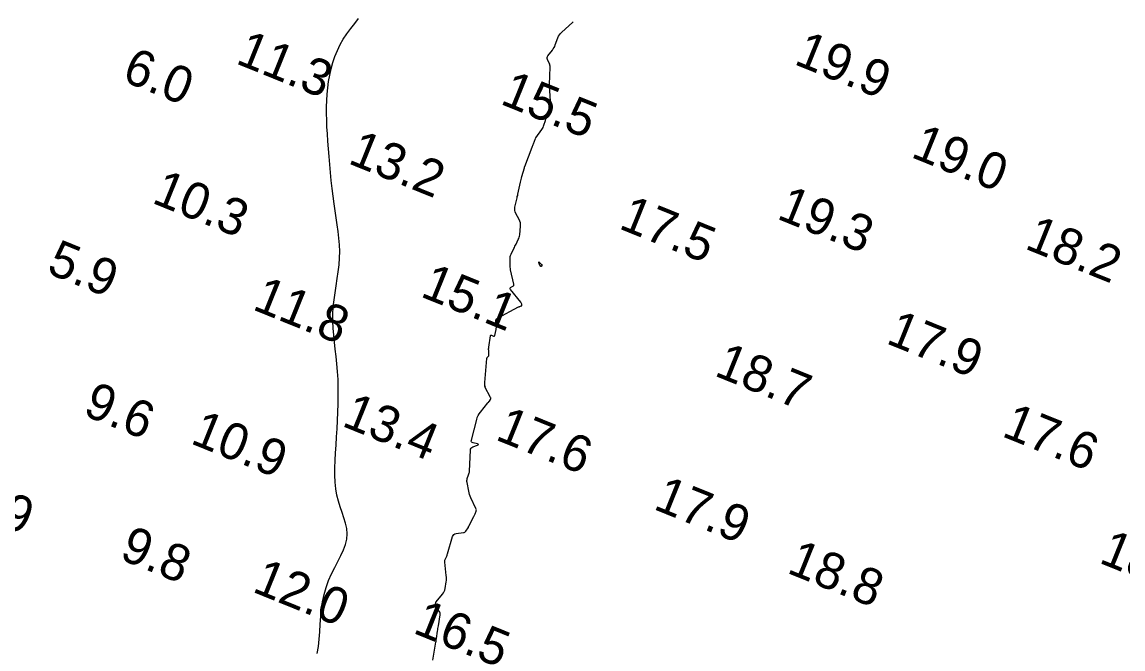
# Model space of a CAD drawing. Extents: x 3040093 to 3056816, y 408076 to 509144.
# Drawn here: x 3043650.1 to 3043800.9, y 438856.9 to 438942.7 of the extents above; entities that cross this region are included whole.
import ezdxf

# ---------------------------------------------------------------- set-up
doc = ezdxf.new("R2010")
doc.units = 0
for name, color, linetype in [('V-CHAN-CONT-EL12-1112', 7, 'Continuous'), ('V-CHAN-CONT-EL15', 7, 'Continuous'), ('V-TOPO-SOUN-0810', 7, 'Continuous')]:
    doc.layers.add(name, color=color, linetype=linetype)

msp = doc.modelspace()

# ---------------------------------------------------------------- linework, layer by layer
at = {"layer": 'V-CHAN-CONT-EL12-1112'}
msp.add_lwpolyline([(3043690.52, 438856.26), (3043690.66, 438857.22), (3043690.76, 438858.21), (3043690.84, 438859.23), (3043690.91, 438860.26), (3043690.99, 438861.29), (3043691.1, 438862.32), (3043691.24, 438863.34), (3043691.44, 438864.34), (3043691.71, 438865.3), (3043692.06, 438866.24), (3043692.47, 438867.13), (3043692.9, 438868), (3043693.34, 438868.83), (3043693.76, 438869.64), (3043694.12, 438870.42), (3043694.4, 438871.18), (3043694.57, 438871.92), (3043694.61, 438872.65), (3043694.54, 438873.37), (3043694.38, 438874.09), (3043694.16, 438874.82), (3043693.91, 438875.56), (3043693.64, 438876.32), (3043693.4, 438877.11), (3043693.19, 438877.94), (3043693.04, 438878.81), (3043692.96, 438879.72), (3043692.92, 438880.67), (3043692.92, 438881.66), (3043692.96, 438882.67), (3043693.01, 438883.72), (3043693.08, 438884.79), (3043693.15, 438885.89), (3043693.23, 438887.01), (3043693.29, 438888.14), (3043693.34, 438889.28), (3043693.37, 438890.41), (3043693.39, 438891.55), (3043693.39, 438892.67), (3043693.36, 438893.77), (3043693.3, 438894.84), (3043693.21, 438895.89), (3043693.1, 438896.91), (3043692.98, 438897.9), (3043692.86, 438898.88), (3043692.76, 438899.85), (3043692.68, 438900.81), (3043692.64, 438901.77), (3043692.64, 438902.72), (3043692.7, 438903.69), (3043692.81, 438904.66), (3043692.94, 438905.63), (3043693.09, 438906.6), (3043693.24, 438907.57), (3043693.38, 438908.52), (3043693.49, 438909.47), (3043693.56, 438910.4), (3043693.58, 438911.31), (3043693.54, 438912.22), (3043693.47, 438913.12), (3043693.37, 438914.02), (3043693.24, 438914.94), (3043693.1, 438915.88), (3043692.95, 438916.84), (3043692.81, 438917.83), (3043692.67, 438918.86), (3043692.54, 438919.93), (3043692.42, 438921.01), (3043692.31, 438922.11), (3043692.21, 438923.2), (3043692.12, 438924.29), (3043692.03, 438925.35), (3043691.96, 438926.39), (3043691.89, 438927.39), (3043691.84, 438928.35), (3043691.8, 438929.29), (3043691.78, 438930.2), (3043691.78, 438931.09), (3043691.81, 438931.97), (3043691.86, 438932.84), (3043691.94, 438933.71), (3043692.06, 438934.58), (3043692.21, 438935.45), (3043692.41, 438936.32), (3043692.65, 438937.17), (3043692.93, 438938.01), (3043693.26, 438938.83), (3043693.64, 438939.62), (3043694.08, 438940.38), (3043694.57, 438941.1), (3043695.09, 438941.81), (3043695.64, 438942.5), (3043696.17, 438943.19)], dxfattribs=at)
at = {"layer": 'V-CHAN-CONT-EL15'}
msp.add_lwpolyline([(3043706.33, 438855.34), (3043706.76, 438857.78), (3043706.77, 438857.82), (3043706.78, 438857.86), (3043706.78, 438857.9), (3043706.79, 438857.95), (3043706.8, 438858.11), (3043706.81, 438858.16), (3043706.81, 438858.2), (3043706.82, 438858.24), (3043706.82, 438858.28), (3043706.98, 438859.29), (3043707.01, 438859.47), (3043707.04, 438859.66), (3043707.07, 438859.84), (3043707.1, 438860.02), (3043707.35, 438861.53), (3043707.36, 438861.66), (3043707.34, 438861.79), (3043707.3, 438861.91), (3043707.22, 438862.03), (3043706.8, 438862.59), (3043706.76, 438862.65), (3043706.74, 438862.71), (3043706.72, 438862.77), (3043706.72, 438862.83), (3043706.72, 438863.09), (3043706.73, 438863.16), (3043706.74, 438863.22), (3043706.77, 438863.27), (3043706.81, 438863.33), (3043707.67, 438864.35), (3043707.8, 438864.53), (3043707.9, 438864.72), (3043707.98, 438864.92), (3043708.03, 438865.14), (3043708.16, 438866.04), (3043708.19, 438866.26), (3043708.2, 438866.48), (3043708.2, 438866.71), (3043708.18, 438866.93), (3043707.98, 438868.74), (3043707.97, 438868.84), (3043707.98, 438868.94), (3043708, 438869.04), (3043708.04, 438869.13), (3043708.21, 438869.5), (3043708.25, 438869.59), (3043708.29, 438869.69), (3043708.32, 438869.79), (3043708.35, 438869.88), (3043709.04, 438872.25), (3043709.11, 438872.42), (3043709.22, 438872.55), (3043709.37, 438872.63), (3043709.55, 438872.68), (3043710.53, 438872.79), (3043710.62, 438872.81), (3043710.71, 438872.85), (3043710.79, 438872.9), (3043710.86, 438872.98), (3043711.2, 438873.47), (3043711.21, 438873.48), (3043711.21, 438873.5), (3043711.22, 438873.51), (3043711.22, 438873.53), (3043711.23, 438873.6), (3043711.23, 438873.61), (3043711.23, 438873.63), (3043711.24, 438873.64), (3043711.25, 438873.66), (3043711.95, 438874.99), (3043711.99, 438875.08), (3043712.04, 438875.17), (3043712.08, 438875.26), (3043712.12, 438875.35), (3043712.26, 438875.72), (3043712.29, 438875.81), (3043712.3, 438875.9), (3043712.29, 438875.99), (3043712.25, 438876.08), (3043711.55, 438877.55), (3043711.45, 438877.77), (3043711.37, 438878), (3043711.3, 438878.24), (3043711.25, 438878.48), (3043711.02, 438879.66), (3043711.01, 438879.79), (3043711.01, 438879.93), (3043711.03, 438880.06), (3043711.06, 438880.19), (3043711.24, 438880.7), (3043711.28, 438880.83), (3043711.31, 438880.96), (3043711.34, 438881.09), (3043711.35, 438881.23), (3043711.5, 438884.08), (3043711.52, 438884.24), (3043711.59, 438884.36), (3043711.69, 438884.46), (3043711.82, 438884.52), (3043712.46, 438884.76), (3043712.57, 438884.81), (3043712.6, 438884.85), (3043712.56, 438884.9), (3043712.45, 438884.93), (3043711.85, 438885.08), (3043711.72, 438885.13), (3043711.64, 438885.21), (3043711.61, 438885.32), (3043711.62, 438885.45), (3043712.35, 438888.29), (3043712.43, 438888.57), (3043712.55, 438888.83), (3043712.69, 438889.08), (3043712.87, 438889.31), (3043713.89, 438890.55), (3043713.94, 438890.61), (3043713.99, 438890.67), (3043714.03, 438890.73), (3043714.08, 438890.79), (3043714.24, 438891.04), (3043714.28, 438891.11), (3043714.29, 438891.17), (3043714.28, 438891.24), (3043714.26, 438891.31), (3043713.46, 438892.76), (3043713.45, 438892.77), (3043713.46, 438892.78), (3043713.46, 438892.78), (3043713.47, 438892.79), (3043713.53, 438892.8), (3043713.54, 438892.81), (3043713.54, 438892.81), (3043713.54, 438892.82), (3043713.53, 438892.83), (3043713.49, 438892.87), (3043713.49, 438892.88), (3043713.48, 438892.89), (3043713.48, 438892.9), (3043713.47, 438892.91), (3043713.47, 438893.16), (3043713.47, 438893.2), (3043713.47, 438893.25), (3043713.48, 438893.29), (3043713.48, 438893.34), (3043713.74, 438896.65), (3043713.75, 438896.7), (3043713.76, 438896.74), (3043713.79, 438896.79), (3043713.82, 438896.82), (3043713.97, 438896.97), (3043714, 438897), (3043714.02, 438897.05), (3043714.03, 438897.09), (3043714.03, 438897.14), (3043713.99, 438897.74), (3043713.98, 438897.85), (3043713.98, 438897.97), (3043713.99, 438898.08), (3043714, 438898.2), (3043714.23, 438899.74), (3043714.24, 438899.8), (3043714.28, 438899.83), (3043714.32, 438899.84), (3043714.38, 438899.82), (3043714.66, 438899.69), (3043714.72, 438899.68), (3043714.77, 438899.68), (3043714.8, 438899.72), (3043714.83, 438899.78), (3043715.01, 438900.63), (3043715.03, 438900.77), (3043715.04, 438900.9), (3043715.04, 438901.05), (3043715.03, 438901.19), (3043714.97, 438901.75), (3043714.97, 438901.88), (3043715.01, 438902), (3043715.08, 438902.09), (3043715.19, 438902.17), (3043718.08, 438903.69), (3043718.12, 438903.71), (3043718.16, 438903.73), (3043718.21, 438903.75), (3043718.25, 438903.76), (3043718.46, 438903.83), (3043718.49, 438903.84), (3043718.5, 438903.85), (3043718.51, 438903.87), (3043718.52, 438903.89), (3043718.52, 438904.04), (3043718.52, 438904.04), (3043718.52, 438904.04), (3043718.52, 438904.05), (3043718.52, 438904.05), (3043718.51, 438904.07), (3043718.51, 438904.09), (3043718.44, 438904.24), (3043718.43, 438904.27), (3043718.41, 438904.29), (3043718.4, 438904.32), (3043718.38, 438904.34), (3043716.96, 438906.09), (3043716.91, 438906.16), (3043716.91, 438906.23), (3043716.94, 438906.28), (3043717, 438906.34), (3043717.32, 438906.53), (3043717.39, 438906.58), (3043717.43, 438906.65), (3043717.45, 438906.72), (3043717.44, 438906.81), (3043717, 438908.78), (3043716.97, 438908.96), (3043716.94, 438909.14), (3043716.93, 438909.32), (3043716.92, 438909.5), (3043716.92, 438910.23), (3043716.92, 438910.41), (3043716.95, 438910.59), (3043717, 438910.76), (3043717.07, 438910.92), (3043717.44, 438911.69), (3043717.52, 438911.85), (3043717.59, 438912), (3043717.67, 438912.15), (3043717.75, 438912.31), (3043718.05, 438912.92), (3043718.12, 438913.08), (3043718.17, 438913.24), (3043718.21, 438913.4), (3043718.24, 438913.57), (3043718.36, 438914.76), (3043718.36, 438914.99), (3043718.34, 438915.22), (3043718.27, 438915.44), (3043718.17, 438915.65), (3043717.71, 438916.49), (3043717.62, 438916.7), (3043717.57, 438916.91), (3043717.56, 438917.13), (3043717.59, 438917.35), (3043717.87, 438918.63), (3043717.88, 438918.67), (3043717.89, 438918.71), (3043717.9, 438918.76), (3043717.91, 438918.8), (3043717.96, 438918.97), (3043717.97, 438919.01), (3043717.98, 438919.05), (3043717.99, 438919.09), (3043718, 438919.13), (3043718.36, 438920.76), (3043718.4, 438920.96), (3043718.45, 438921.16), (3043718.5, 438921.35), (3043718.55, 438921.55), (3043718.88, 438922.73), (3043718.88, 438922.73), (3043718.88, 438922.74), (3043718.88, 438922.74), (3043718.88, 438922.75), (3043718.89, 438922.78), (3043718.89, 438922.78), (3043718.89, 438922.79), (3043718.89, 438922.8), (3043718.89, 438922.8), (3043718.91, 438922.88), (3043718.92, 438922.89), (3043718.92, 438922.91), (3043718.93, 438922.92), (3043718.93, 438922.94), (3043719.95, 438925.57), (3043719.99, 438925.69), (3043720.04, 438925.81), (3043720.09, 438925.93), (3043720.14, 438926.05), (3043720.42, 438926.74), (3043720.42, 438926.75), (3043720.43, 438926.76), (3043720.43, 438926.76), (3043720.43, 438926.77), (3043720.42, 438926.8), (3043720.42, 438926.8), (3043720.42, 438926.81), (3043720.42, 438926.81), (3043720.42, 438926.82), (3043720.44, 438926.84), (3043720.45, 438926.85), (3043721.28, 438928), (3043721.37, 438928.14), (3043721.45, 438928.28), (3043721.51, 438928.43), (3043721.56, 438928.59), (3043721.75, 438929.23), (3043721.8, 438929.39), (3043721.86, 438929.55), (3043721.93, 438929.7), (3043722, 438929.85), (3043722.35, 438930.5), (3043722.42, 438930.66), (3043722.47, 438930.83), (3043722.49, 438931), (3043722.49, 438931.17), (3043722.32, 438933.95), (3043722.32, 438933.96), (3043722.33, 438933.96), (3043722.33, 438933.97), (3043722.33, 438933.98), (3043722.35, 438934.01), (3043722.35, 438934.01), (3043722.35, 438934.02), (3043722.35, 438934.03), (3043722.35, 438934.04), (3043722.33, 438934.09), (3043722.33, 438934.11), (3043722.33, 438934.12), (3043722.32, 438934.13), (3043722.32, 438934.14), (3043722.41, 438936.54), (3043722.4, 438936.68), (3043722.38, 438936.81), (3043722.35, 438936.95), (3043722.29, 438937.08), (3043722.05, 438937.6), (3043722.01, 438937.73), (3043722, 438937.85), (3043722.04, 438937.97), (3043722.11, 438938.09), (3043722.71, 438938.85), (3043722.83, 438939.02), (3043722.94, 438939.2), (3043723.03, 438939.38), (3043723.11, 438939.58), (3043723.47, 438940.55), (3043723.57, 438940.76), (3043723.69, 438940.97), (3043723.83, 438941.15), (3043724, 438941.32), (3043725.47, 438942.63), (3043725.51, 438942.68), (3043725.54, 438942.72)], dxfattribs=at)
msp.add_lwpolyline([(3043721.22, 438909.55), (3043721.23, 438909.53), (3043721.24, 438909.52), (3043721.25, 438909.5), (3043721.29, 438909.42), (3043721.29, 438909.4), (3043721.29, 438909.38), (3043721.29, 438909.36), (3043721.28, 438909.35), (3043721.18, 438909.24), (3043721.16, 438909.23), (3043721.14, 438909.22), (3043721.13, 438909.23), (3043721.11, 438909.25), (3043721.02, 438909.39), (3043721, 438909.42), (3043720.98, 438909.45), (3043720.97, 438909.48), (3043720.95, 438909.52), (3043720.87, 438909.79), (3043720.86, 438909.83), (3043720.86, 438909.85), (3043720.88, 438909.85), (3043720.92, 438909.82), (3043721.2, 438909.57)], close=True, dxfattribs=at)

# ---------------------------------------------------------------- texts
at = {"layer": 'V-TOPO-SOUN-0810'}
for s, p in [('11.3 ', (3043679.19, 438937.1)), ('19.9 ', (3043755.66, 438937)), ('6.0', (3043663.59, 438934.73)), ('15.5 ', (3043715.41, 438931.56)), ('13.2 ', (3043694.57, 438923.42)), ('19.0 ', (3043771.67, 438924.27)), ('10.3 ', (3043667.7, 438918.01)), ('19.3 ', (3043753.3, 438915.84)), ('17.5 ', (3043731.65, 438914.5)), ('18.2 ', (3043787.26, 438911.74)), ('5.9', (3043653.27, 438908.41)), ('15.1 ', (3043704.48, 438905.18)), ('11.8 ', (3043681.48, 438903.41)), ('17.9 ', (3043768.26, 438898.78)), ('18.7 ', (3043744.74, 438894.35)), ('9.6', (3043658.25, 438888.96)), ('13.4 ', (3043693.72, 438887.46)), ('17.6 ', (3043714.75, 438885.59)), ('17.6 ', (3043784.11, 438886.05)), ('10.9 ', (3043672.99, 438885.07)), ('5.9', (3043641.73, 438875.9)), ('17.9 ', (3043736.4, 438876.08)), ('9.8', (3043663.25, 438869.24)), ('18.6 ', (3043797.43, 438868.73)), ('18.8 ', (3043754.68, 438867.35)), ('12.0 ', (3043681.45, 438864.76)), ('16.5 ', (3043703.46, 438859.12))]:
    msp.add_text(s, height=5, rotation=338, dxfattribs=at).set_placement(p)

doc.saveas('drawing.dxf')
